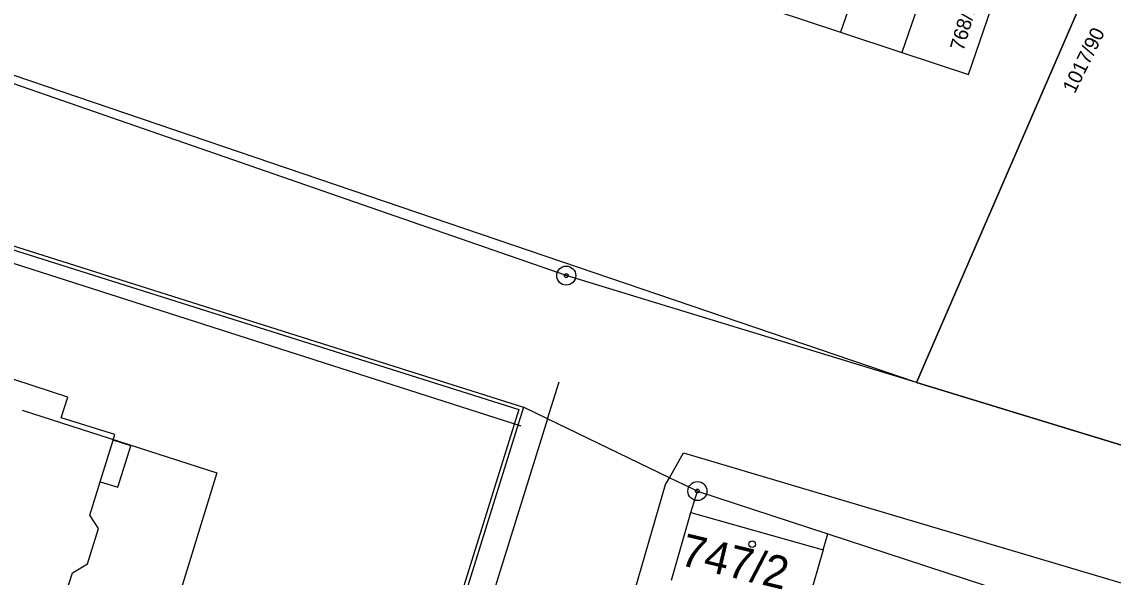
# Model space of a CAD drawing. Extents: x -469926 to -462499, y -1098642 to -1092733.
# Drawn here: x -465464.6 to -465407.3, y -1095141.4 to -1095112.3 of the extents above; entities that cross this region are included whole.
import ezdxf

# ---------------------------------------------------------------- set-up
doc = ezdxf.new("R2010")
doc.units = 0
for name, color, linetype in [('Vrstva 1', 7, 'Continuous'), ('Vrstva 13', 7, 'Continuous'), ('Vrstva 16', 7, 'Continuous'), ('Vrstva 24', 7, 'Continuous'), ('Vrstva 25', 7, 'Continuous'), ('Vrstva 4', 7, 'Continuous'), ('Vrstva 50', 7, 'Continuous')]:
    doc.layers.add(name, color=color, linetype=linetype)

msp = doc.modelspace()

# ---------------------------------------------------------------- linework, layer by layer
at = {"layer": 'Vrstva 1'}
for p, q in [((-465436.02, -1095125.58), (-465533.24, -1095091.86)), ((-465419.5, -1095106.64), (-465421.63, -1095112.81)), ((-465416.3, -1095107.7), (-465418.42, -1095113.88)), ((-465414.93, -1095115.04), (-465412.81, -1095108.86)), ((-465425.14, -1095111.65), (-465421.63, -1095112.81)), ((-465421.63, -1095112.81), (-465418.42, -1095113.88)), ((-465418.42, -1095113.88), (-465414.93, -1095115.04)), ((-465470.54, -1095122.28), (-465438.26, -1095132.48)), ((-465417.65, -1095131.19), (-465436.02, -1095125.58)), ((-465462.16, -1095131.95), (-465472.58, -1095128.56)), ((-465462.51, -1095133.04), (-465462.16, -1095131.95)), ((-465438.26, -1095132.48), (-465447.92, -1095163.46)), ((-465437, -1095133.09), (-465438.26, -1095132.48)), ((-465459.69, -1095133.92), (-465462.51, -1095133.04)), ((-465430.6, -1095136.18), (-465437, -1095133.09)), ((-465459.79, -1095134.21), (-465459.69, -1095133.92)), ((-465458.86, -1095134.5), (-465459.79, -1095134.21)), ((-465459.54, -1095136.67), (-465458.86, -1095134.5)), ((-465461.01, -1095138.14), (-465460.47, -1095136.39)), ((-465460.47, -1095136.39), (-465459.54, -1095136.67)), ((-465429.14, -1095136.88), (-465430.6, -1095136.18)), ((-465429.48, -1095138.01), (-465429.14, -1095136.88)), ((-465429.14, -1095136.88), (-465422.3, -1095139.13)), ((-465430.5, -1095141.55), (-465429.48, -1095138.01)), ((-465429.48, -1095138.01), (-465422.54, -1095139.97)), ((-465460.56, -1095138.85), (-465461.01, -1095138.14)), ((-465461.14, -1095140.7), (-465460.56, -1095138.85)), ((-465422.3, -1095139.13), (-465412.01, -1095142.5)), ((-465422.54, -1095139.97), (-465423.57, -1095143.52)), ((-465461.92, -1095141.16), (-465461.14, -1095140.7)), ((-465462.4, -1095142.68), (-465461.92, -1095141.16))]:
    msp.add_line(p, q, dxfattribs=at)
at = {"layer": 'Vrstva 13'}
for p, q in [((-465393.32, -1095075.06), (-465417.65, -1095131.19)), ((-465417.65, -1095131.19), (-465393.32, -1095075.06)), ((-465417.65, -1095131.19), (-465372.99, -1095144.82)), ((-465372.99, -1095144.82), (-465417.65, -1095131.19))]:
    msp.add_line(p, q, dxfattribs=at)
at = {"layer": 'Vrstva 16'}
for p, q in [((-465535.629, -1095102.325), (-465438.409, -1095133.465)), ((-465464.552, -1095132.645), (-465454.34, -1095135.923)), ((-465454.34, -1095135.923), (-465459.651, -1095153.132))]:
    msp.add_line(p, q, dxfattribs=at)
at = {"layer": 'Vrstva 24'}
for centre, radius in [((-465436.02, -1095125.58), 0.5), ((-465436.02, -1095125.58), 0.1), ((-465429.14, -1095136.88), 0.5), ((-465429.14, -1095136.88), 0.1)]:
    msp.add_circle(centre, radius, dxfattribs=at)
at = {"layer": 'Vrstva 25'}
msp.add_circle((-465426.27, -1095139.66), 0.175, dxfattribs=at)
at = {"layer": 'Vrstva 4'}
for p, q in [((-465417.65, -1095131.19), (-465533.24, -1095091.86)), ((-465470.6, -1095122.47), (-465438.51, -1095132.61)), ((-465437, -1095133.09), (-465436.4, -1095131.15)), ((-465438.51, -1095132.61), (-465448.11, -1095163.39)), ((-465437, -1095133.09), (-465464.31, -1095220.71)), ((-465460.47, -1095136.39), (-465459.79, -1095134.21)), ((-465430.6, -1095136.18), (-465429.87, -1095134.88)), ((-465429.87, -1095134.88), (-465374.98, -1095151.18)), ((-465430.81, -1095136.53), (-465430.6, -1095136.18)), ((-465456.07, -1095223.6), (-465430.81, -1095136.53)), ((-465422.54, -1095139.97), (-465422.3, -1095139.13))]:
    msp.add_line(p, q, dxfattribs=at)

# ---------------------------------------------------------------- texts
at = {"layer": 'Vrstva 50'}
for s, height, rotation, p in [('768/14', 0.75, 73.8, (-465415.188, -1095113.834)), ('1017/90', 0.75, 63.774, (-465409.35, -1095116.069)), ('747/2', 1.7, 346.527, (-465430.133, -1095140.738))]:
    msp.add_text(s, height=height, rotation=rotation, dxfattribs=at).set_placement(p)

doc.saveas('drawing.dxf')
